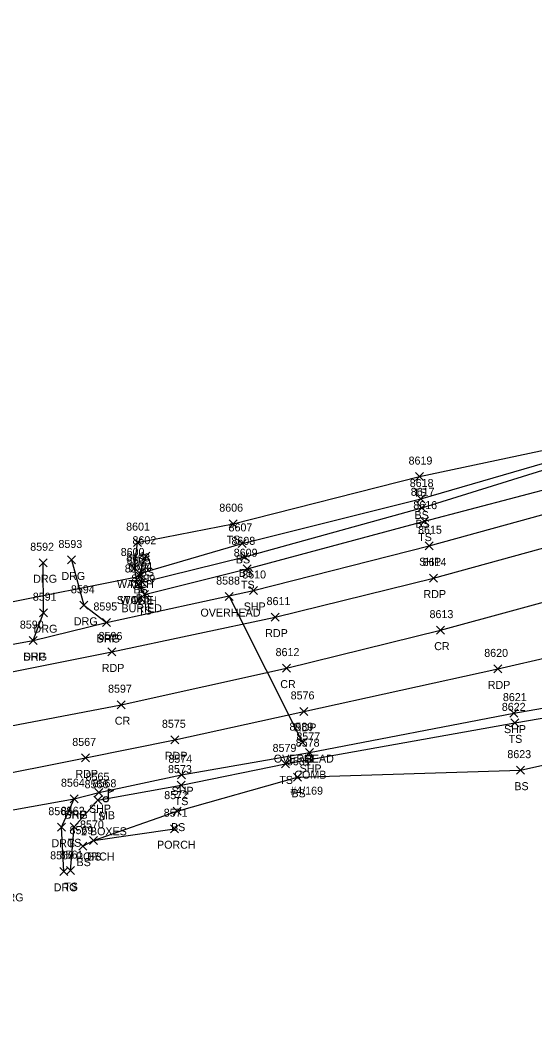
# Model space of a CAD drawing. Extents: x 1611797 to 1633212, y 298978 to 305475.
# Drawn here: x 1627848.8 to 1627977.5, y 304176.5 to 304429.1 of the extents above; entities that cross this region are included whole.
import ezdxf

# ---------------------------------------------------------------- set-up
doc = ezdxf.new("R2010")
doc.units = 0
for name, color, linetype in [('D_A', 7, 'Continuous'), ('D_C', 7, 'Continuous'), ('D_I', 7, 'Continuous'), ('D_TIC', 7, 'Continuous'), ('DCP', 7, 'Continuous'), ('DHW', 7, 'Continuous'), ('L_A', 7, 'Continuous'), ('L_C', 7, 'Continuous'), ('L_I', 7, 'Continuous'), ('L_TIC', 7, 'Continuous'), ('LBF', 7, 'Continuous'), ('LELB', 7, 'Continuous'), ('LMB', 7, 'Continuous'), ('P_A', 7, 'Continuous'), ('P_I', 7, 'Continuous'), ('P_TIC', 7, 'Continuous'), ('PET', 7, 'Continuous'), ('PRC', 7, 'Continuous'), ('PSP', 7, 'Continuous'), ('R_A', 7, 'Continuous'), ('R_I', 7, 'Continuous'), ('R_TIC', 7, 'Continuous'), ('RDG', 7, 'Continuous'), ('U_A', 7, 'Continuous'), ('U_C', 7, 'Continuous'), ('U_I', 7, 'Continuous'), ('U_TIC', 7, 'Continuous'), ('UCO', 7, 'Continuous'), ('UP', 7, 'Continuous')]:
    doc.layers.add(name, color=color, linetype=linetype)

msp = doc.modelspace()

# ---------------------------------------------------------------- linework, layer by layer
at = {"layer": 'D_TIC'}
for points in [[(1627876.42, 304291.14), (1627878.42, 304293.14)], [(1627878.42, 304291.14), (1627876.42, 304293.14)], [(1627877.83, 304289.08), (1627879.83, 304291.08)], [(1627879.83, 304289.08), (1627877.83, 304291.08)], [(1627877.22, 304287.02), (1627879.22, 304289.02)], [(1627879.22, 304287.02), (1627877.22, 304289.02)]]:
    msp.add_lwpolyline(points, dxfattribs=at)
at = {"layer": 'DCP'}
msp.add_lwpolyline([(1627841.94, 304282.78), (1627878.83, 304290.08)], dxfattribs=at)
at = {"layer": 'DHW'}
msp.add_lwpolyline([(1627878.22, 304288.02), (1627877.42, 304292.14)], dxfattribs=at)
at = {"layer": 'L_TIC'}
for points in [[(1627947.68, 304313.99), (1627949.68, 304315.99)], [(1627949.68, 304313.99), (1627947.68, 304315.99)], [(1627947.96, 304308.39), (1627949.96, 304310.39)], [(1627949.96, 304308.39), (1627947.96, 304310.39)], [(1627948.21, 304306.19), (1627950.21, 304308.19)], [(1627950.21, 304306.19), (1627948.21, 304308.19)], [(1627948.91, 304302.86), (1627950.91, 304304.86)], [(1627950.91, 304302.86), (1627948.91, 304304.86)], [(1627901.04, 304302.22), (1627903.04, 304304.22)], [(1627903.04, 304302.22), (1627901.04, 304304.22)], [(1627877.12, 304297.49), (1627879.12, 304299.49)], [(1627879.12, 304297.49), (1627877.12, 304299.49)], [(1627903.3, 304297.29), (1627905.3, 304299.29)], [(1627905.3, 304297.29), (1627903.3, 304299.29)], [(1627879.26, 304294.08), (1627881.26, 304296.08)], [(1627881.26, 304294.08), (1627879.26, 304296.08)], [(1627904.01, 304293.93), (1627906.01, 304295.93)], [(1627906.01, 304293.93), (1627904.01, 304295.93)], [(1627876.42, 304291.14), (1627878.42, 304293.14)], [(1627878.42, 304291.14), (1627876.42, 304293.14)], [(1627904.6, 304290.96), (1627906.6, 304292.96)], [(1627906.6, 304290.96), (1627904.6, 304292.96)], [(1627877.68, 304289.78), (1627879.68, 304291.78)], [(1627879.68, 304289.78), (1627877.68, 304291.78)], [(1627877.68, 304289.78), (1627879.68, 304291.78)], [(1627879.68, 304289.78), (1627877.68, 304291.78)], [(1627878.29, 304287.56), (1627880.29, 304289.56)], [(1627880.29, 304287.56), (1627878.29, 304289.56)], [(1627877.22, 304287.02), (1627879.22, 304289.02)], [(1627879.22, 304287.02), (1627877.22, 304289.02)], [(1627878.88, 304284.51), (1627880.88, 304286.51)], [(1627880.88, 304284.51), (1627878.88, 304286.51)], [(1627971.54, 304252.43), (1627973.54, 304254.43)], [(1627973.54, 304252.43), (1627971.54, 304254.43)], [(1627914.19, 304242.17), (1627916.19, 304244.17)], [(1627916.19, 304242.17), (1627914.19, 304244.17)], [(1627972.94, 304240.61), (1627974.94, 304242.61)], [(1627974.94, 304240.61), (1627972.94, 304242.61)], [(1627917.19, 304238.83), (1627919.19, 304240.83)], [(1627919.19, 304238.83), (1627917.19, 304240.83)], [(1627888.03, 304236.87), (1627890.03, 304238.87)], [(1627890.03, 304236.87), (1627888.03, 304238.87)], [(1627867.26, 304233.09), (1627869.26, 304235.09)], [(1627869.26, 304233.09), (1627867.26, 304235.09)], [(1627887.08, 304230.37), (1627889.08, 304232.37)], [(1627889.08, 304230.37), (1627887.08, 304232.37)], [(1627861.27, 304226.46), (1627863.27, 304228.46)], [(1627863.27, 304226.46), (1627861.27, 304228.46)], [(1627886.4, 304225.97), (1627888.4, 304227.97)], [(1627888.4, 304225.97), (1627886.4, 304227.97)], [(1627866.12, 304223.03), (1627868.12, 304225.03)], [(1627868.12, 304223.03), (1627866.12, 304225.03)], [(1627866.12, 304223.03), (1627868.12, 304225.03)], [(1627868.12, 304223.03), (1627866.12, 304225.03)], [(1627863.46, 304221.62), (1627865.46, 304223.62)], [(1627865.46, 304221.62), (1627863.46, 304223.62)], [(1627860.41, 304215.51), (1627862.41, 304217.51)], [(1627862.41, 304215.51), (1627860.41, 304217.51)]]:
    msp.add_lwpolyline(points, dxfattribs=at)
at = {"layer": 'LBF'}
msp.add_lwpolyline([(1627867.12, 304224.03), (1627887.4, 304226.97)], dxfattribs=at)
at = {"layer": 'LELB'}
for points in [[(1627877.42, 304292.14), (1627878.12, 304298.49), (1627902.04, 304303.22), (1627948.68, 304314.99), (1627981.71, 304322), (1628004.99, 304332.46), (1628026.5, 304338.9), (1628058.6, 304348.27), (1628099.75, 304364.74), (1628136.93, 304377.05), (1628169.88, 304390.14), (1628191.48, 304400.11), (1628229.57, 304417.26), (1628243.6, 304423.54)], [(1627878.22, 304288.02), (1627879.88, 304285.51), (1627905.6, 304291.96), (1627949.91, 304303.86), (1627984.15, 304312.81), (1628015.57, 304322.05), (1628032.64, 304325.52), (1628058.08, 304336.19), (1628102.92, 304349.5), (1628141.24, 304366.03), (1628174.84, 304377.47), (1628197.86, 304386.1), (1628236.26, 304401.75), (1628250.12, 304408.51), (1628251.26, 304415.69), (1628250.2, 304424.38), (1628243.6, 304423.54)], [(1627880.26, 304295.08), (1627878.68, 304290.78), (1627879.29, 304288.56), (1627905.01, 304294.93), (1627949.21, 304307.19), (1627983.28, 304317.8), (1628000.64, 304322.62), (1628004.09, 304323.49), (1628006.75, 304324.26), (1628026.79, 304331.8), (1628056.4, 304340.14), (1628100.73, 304356.02), (1628139.8, 304369.83), (1628172.83, 304383.09), (1628194.97, 304392.78), (1628233.66, 304408.48), (1628245.16, 304414.19), (1628250.5, 304418.42), (1628248.08, 304418.37)], [(1627878.68, 304290.78), (1627904.3, 304298.29), (1627948.96, 304309.39), (1627982.59, 304319.17), (1628001.32, 304325.53), (1628006.76, 304327.6), (1628026.58, 304334.26), (1628055.44, 304341.97), (1628100.13, 304359.49), (1628138.3, 304373.24), (1628171.82, 304386.28), (1628193.49, 304396.1), (1628232.65, 304411.43), (1628248.08, 304418.37)], [(1627861.41, 304216.51), (1627862.27, 304227.46), (1627868.26, 304234.09), (1627889.03, 304237.87), (1627915.19, 304243.17), (1627972.54, 304253.43), (1627994.96, 304257.24), (1628029.82, 304264.96), (1628070.17, 304272.27), (1628093.21, 304277.24), (1628123.82, 304280.25), (1628189, 304289.96)], [(1627864.46, 304222.62), (1627867.12, 304224.03), (1627888.08, 304231.37), (1627918.19, 304239.83), (1627973.94, 304241.61), (1628022.72, 304252.55)]]:
    msp.add_lwpolyline(points, dxfattribs=at)
at = {"layer": 'LMB'}
for p, q in [((1627870.85, 304236.94), (1627872.15, 304236.56)), ((1627870.86, 304234.35), (1627870.86, 304236.94)), ((1627870.86, 304236.04), (1627872.14, 304236.55)), ((1627870.21, 304234.34), (1627870.21, 304234.34))]:
    msp.add_line(p, q, dxfattribs=at)
msp.add_circle((1627870.21, 304234.34), 0.656, dxfattribs=at)
at = {"layer": 'P_TIC'}
for points in [[(1627950.04, 304296.7), (1627952.04, 304298.7)], [(1627952.04, 304296.7), (1627950.04, 304298.7)], [(1627951.18, 304288.63), (1627953.18, 304290.63)], [(1627953.18, 304288.63), (1627951.18, 304290.63)], [(1627906.16, 304285.52), (1627908.16, 304287.52)], [(1627908.16, 304285.52), (1627906.16, 304287.52)], [(1627869.38, 304277.52), (1627871.38, 304279.52)], [(1627871.38, 304277.52), (1627869.38, 304279.52)], [(1627911.59, 304278.87), (1627913.59, 304280.87)], [(1627913.59, 304278.87), (1627911.59, 304280.87)], [(1627952.91, 304275.61), (1627954.91, 304277.61)], [(1627954.91, 304275.61), (1627952.91, 304277.61)], [(1627851.07, 304272.99), (1627853.07, 304274.99)], [(1627853.07, 304272.99), (1627851.07, 304274.99)], [(1627870.73, 304270.16), (1627872.73, 304272.16)], [(1627872.73, 304270.16), (1627870.73, 304272.16)], [(1627914.41, 304266.12), (1627916.41, 304268.12)], [(1627916.41, 304266.12), (1627914.41, 304268.12)], [(1627967.24, 304265.92), (1627969.24, 304267.92)], [(1627969.24, 304265.92), (1627967.24, 304267.92)], [(1627873.04, 304256.97), (1627875.04, 304258.97)], [(1627875.04, 304256.97), (1627873.04, 304258.97)], [(1627918.75, 304255.3), (1627920.75, 304257.3)], [(1627920.75, 304255.3), (1627918.75, 304257.3)], [(1627971.26, 304254.87), (1627973.26, 304256.87)], [(1627973.26, 304254.87), (1627971.26, 304256.87)], [(1627886.51, 304248.2), (1627888.51, 304250.2)], [(1627888.51, 304248.2), (1627886.51, 304250.2)], [(1627920.13, 304245.03), (1627922.13, 304247.03)], [(1627922.13, 304245.03), (1627920.13, 304247.03)], [(1627864.14, 304243.67), (1627866.14, 304245.67)], [(1627866.14, 304243.67), (1627864.14, 304245.67)], [(1627888.12, 304239.45), (1627890.12, 304241.45)], [(1627890.12, 304239.45), (1627888.12, 304241.45)], [(1627867.47, 304234.99), (1627869.47, 304236.99)], [(1627869.47, 304234.99), (1627867.47, 304236.99)], [(1627861.31, 304233.47), (1627863.31, 304235.47)], [(1627863.31, 304233.47), (1627861.31, 304235.47)]]:
    msp.add_lwpolyline(points, dxfattribs=at)
at = {"layer": 'PET'}
for points in [[(1627804.93, 304257.83), (1627871.73, 304271.16), (1627912.59, 304279.87), (1627952.18, 304289.63), (1627988.87, 304299.65), (1628036.27, 304314.36), (1628064.89, 304323.89), (1628106.09, 304338.02), (1628146.89, 304353.04), (1628178.88, 304365.72), (1628203.24, 304376.2), (1628239.35, 304395.63), (1628307.27, 304422.84), (1628351.46, 304445.9), (1628391.91, 304468.24), (1628442.08, 304497.28), (1628474.72, 304517.21), (1628486.15, 304524.53), (1628539.34, 304558.37), (1628672.08, 304644.96)], [(1627810.3, 304233.75), (1627865.14, 304244.67), (1627887.51, 304249.2), (1627919.75, 304256.3), (1627968.24, 304266.92), (1627982, 304270.08), (1628025.8, 304282.81), (1628091.15, 304305.91), (1628127.23, 304319.42), (1628172.26, 304336.99), (1628186.4, 304342.83), (1628224.85, 304358.53), (1628263.27, 304375.45), (1628301.66, 304393.36), (1628314.71, 304398.73), (1628435.17, 304464.05), (1628474.08, 304488.85), (1628500.64, 304505.36), (1628549.92, 304536.59), (1628643.11, 304597.45)]]:
    msp.add_lwpolyline(points, dxfattribs=at)
at = {"layer": 'PRC'}
msp.add_lwpolyline([(1627805.83, 304244.92), (1627874.04, 304257.97), (1627915.41, 304267.12), (1627953.91, 304276.61), (1627992.17, 304287.01), (1628041.6, 304302.51), (1628071.46, 304312.51), (1628106.81, 304324.94), (1628151.5, 304341.64), (1628182.35, 304353.91), (1628207.78, 304363.99), (1628245.68, 304380.37), (1628274.85, 304393.46), (1628311.84, 304411.21), (1628357.26, 304434.55), (1628397.17, 304456.52), (1628447.84, 304486.53), (1628480.37, 304506.37), (1628493.94, 304514.67), (1628544.35, 304546.87), (1628636.51, 304607.63)], dxfattribs=at)
at = {"layer": 'PSP'}
for points in [[(1627804.39, 304265.42), (1627852.07, 304273.99), (1627870.38, 304278.52), (1627907.16, 304286.52), (1627951.04, 304297.7), (1627985.89, 304307.24), (1628033.67, 304321.93), (1628060.73, 304329.87), (1628103.74, 304345.79), (1628144.19, 304360.06), (1628176.01, 304373.38), (1628199.82, 304383.32), (1628237.63, 304399.76), (1628252.83, 304406.07), (1628285.85, 304422.19), (1628303.97, 304430.64), (1628347.35, 304452.9), (1628388.22, 304474.79), (1628437.92, 304504.47), (1628470.55, 304523.84), (1628481.56, 304530.46), (1628534.86, 304565.19), (1628598, 304608.08), (1628616.57, 304620.02)], [(1627478.46, 304176.47), (1627553.74, 304183.53), (1627587.55, 304188.9), (1627632.22, 304195.98), (1627692.73, 304205.95), (1627733.25, 304212.06), (1627773.66, 304219.04), (1627812.69, 304226.02), (1627836.67, 304229.89), (1627862.31, 304234.47), (1627868.47, 304235.99), (1627889.12, 304240.45), (1627921.13, 304246.03), (1627972.26, 304255.87), (1627993.74, 304259.59), (1628028.77, 304266.82), (1628078.62, 304279.32)]]:
    msp.add_lwpolyline(points, dxfattribs=at)
at = {"layer": 'R_TIC'}
for points in [[(1627860.63, 304293.15), (1627862.63, 304295.15)], [(1627862.63, 304293.15), (1627860.63, 304295.15)], [(1627853.57, 304292.45), (1627855.57, 304294.45)], [(1627855.57, 304292.45), (1627853.57, 304294.45)], [(1627853.66, 304279.96), (1627855.66, 304281.96)], [(1627855.66, 304279.96), (1627853.66, 304281.96)], [(1627863.74, 304281.82), (1627865.74, 304283.82)], [(1627865.74, 304281.82), (1627863.74, 304283.82)], [(1627869.38, 304277.52), (1627871.38, 304279.52)], [(1627871.38, 304277.52), (1627869.38, 304279.52)], [(1627851.07, 304272.99), (1627853.07, 304274.99)], [(1627853.07, 304272.99), (1627851.07, 304274.99)], [(1627861.31, 304233.47), (1627863.31, 304235.47)], [(1627863.31, 304233.47), (1627861.31, 304235.47)], [(1627858.15, 304226.36), (1627860.15, 304228.36)], [(1627860.15, 304226.36), (1627858.15, 304228.36)], [(1627858.69, 304215.32), (1627860.69, 304217.32)], [(1627860.69, 304215.32), (1627858.69, 304217.32)]]:
    msp.add_lwpolyline(points, dxfattribs=at)
at = {"layer": 'RDG'}
for points in [[(1627852.07, 304273.99), (1627854.66, 304280.96), (1627854.57, 304293.45)], [(1627861.63, 304294.15), (1627864.74, 304282.82), (1627870.38, 304278.52)], [(1627859.69, 304216.32), (1627859.15, 304227.36), (1627862.31, 304234.47)]]:
    msp.add_lwpolyline(points, dxfattribs=at)
at = {"layer": 'U_TIC'}
for points in [[(1627900.07, 304283.99), (1627902.07, 304285.99)], [(1627902.07, 304283.99), (1627900.07, 304285.99)], [(1627918.4, 304247.49), (1627920.4, 304249.49)], [(1627920.4, 304247.49), (1627918.4, 304249.49)]]:
    msp.add_lwpolyline(points, dxfattribs=at)
at = {"layer": 'UCO'}
msp.add_lwpolyline([(1627901.07, 304284.99), (1627919.4, 304248.49)], dxfattribs=at)
at = {"layer": 'UP'}
for p, q in [((1627920.14, 304243.65), (1627920.14, 304245.31)), ((1627920.14, 304245.31), (1627921.8, 304245.31)), ((1627921.22, 304246.15), (1627920.97, 304245.31)), ((1627920.97, 304244.48), (1627920.97, 304244.48)), ((1627921.8, 304245.31), (1627921.8, 304243.65)), ((1627921.8, 304243.65), (1627920.14, 304243.65)), ((1627920.72, 304242.81), (1627920.97, 304243.65))]:
    msp.add_line(p, q, dxfattribs=at)
msp.add_circle((1627920.97, 304244.48), 0.833, dxfattribs=at)

# ---------------------------------------------------------------- texts
at = {"layer": 'D_A'}
for s, p in [('WALLH', (1627873.01, 304287.14)), ('P', (1627878.21, 304285.08)), ('WALLH', (1627873.81, 304283.02))]:
    msp.add_text(s, height=2, dxfattribs=at).set_placement(p)
at = {"layer": 'D_C'}
for s, p in [('STONE', (1627872.96, 304283.14)), ('BURIED', (1627874.13, 304281.08))]:
    msp.add_text(s, height=2, dxfattribs=at).set_placement(p)
at = {"layer": 'D_I'}
for s, p in [('8600', (1627873.94, 304295.14)), ('8605', (1627875.45, 304293.08)), ('8598', (1627874.96, 304291.02))]:
    msp.add_text(s, height=2, dxfattribs=at).set_placement(p)
at = {"layer": 'L_A'}
for s, p in [('TS', (1627947.09, 304309.99)), ('BS', (1627947.41, 304304.39)), ('BS', (1627947.65, 304302.19)), ('TS', (1627900.44, 304298.22)), ('TS', (1627948.32, 304298.86)), ('TS', (1627876.53, 304293.49)), ('BS', (1627902.74, 304293.29)), ('BS', (1627878.7, 304290.08)), ('BS', (1627903.45, 304289.93)), ('TS', (1627875.83, 304287.14)), ('BS', (1627877.12, 304285.78)), ('BS', (1627877.12, 304285.78)), ('TS', (1627904.01, 304286.96)), ('TS', (1627876.63, 304283.02)), ('BS', (1627877.73, 304283.56)), ('TS', (1627878.29, 304280.51)), ('TS', (1627970.95, 304248.43)), ('TS', (1627913.6, 304238.17)), ('BS', (1627916.63, 304234.83)), ('BS', (1627972.38, 304236.61)), ('TS', (1627887.44, 304232.87)), ('TS', (1627866.67, 304229.09)), ('MB', (1627868.51, 304229.34)), ('BS', (1627886.52, 304226.37)), ('TS', (1627860.68, 304222.46)), ('PORCH', (1627883.02, 304221.97)), ('PORCH', (1627862.74, 304219.03)), ('BS', (1627862.9, 304217.62)), ('BS', (1627865.56, 304219.03)), ('TS', (1627859.82, 304211.51))]:
    msp.add_text(s, height=2, dxfattribs=at).set_placement(p)
at = {"layer": 'L_C'}
msp.add_text('2 BOXES', height=2, dxfattribs=at).set_placement((1627864.02, 304225.34))
at = {"layer": 'L_I'}
for s, p in [('8619', (1627945.93, 304317.99)), ('8618', (1627946.22, 304312.39)), ('8617', (1627946.47, 304310.19)), ('8606', (1627898.59, 304306.22)), ('8616', (1627947.11, 304306.86)), ('8601', (1627875.3, 304301.49)), ('8607', (1627900.91, 304301.29)), ('8602', (1627876.88, 304298.08)), ('8608', (1627901.62, 304297.93)), ('8600', (1627873.94, 304295.14)), ('8603', (1627875.3, 304293.78)), ('8603', (1627875.3, 304293.78)), ('8609', (1627902.21, 304294.96)), ('8598', (1627874.96, 304291.02)), ('8604', (1627875.9, 304291.56)), ('8599', (1627876.61, 304288.51)), ('8622', (1627969.24, 304256.43)), ('8579', (1627911.92, 304246.17)), ('8623', (1627970.63, 304244.61)), ('8581', (1627915.5, 304242.83)), ('8573', (1627885.77, 304240.87)), ('8566', (1627864.9, 304237.09)), ('8568', (1627866.9, 304237.34)), ('8572', (1627884.82, 304234.37)), ('8562', (1627858.96, 304230.46)), ('8571', (1627884.71, 304229.97)), ('8570', (1627863.77, 304227.03)), ('8570', (1627863.77, 304227.03)), ('8569', (1627861.14, 304225.62)), ('8561', (1627858.67, 304219.51))]:
    msp.add_text(s, height=2, dxfattribs=at).set_placement(p)
at = {"layer": 'P_A'}
for s, p in [('SHP', (1627948.57, 304292.7)), ('RDP', (1627949.66, 304284.63)), ('SHP', (1627904.7, 304281.52)), ('RDP', (1627910.08, 304274.87)), ('SHP', (1627867.91, 304273.52)), ('CR', (1627952.34, 304271.61)), ('SHP', (1627849.61, 304268.99)), ('RDP', (1627869.21, 304266.16)), ('CR', (1627913.84, 304262.12)), ('RDP', (1627965.73, 304261.92)), ('CR', (1627872.47, 304252.97)), ('RDP', (1627917.24, 304251.3)), ('SHP', (1627969.8, 304250.87)), ('RDP', (1627884.99, 304244.2)), ('RDP', (1627862.63, 304239.67)), ('SHP', (1627918.67, 304241.03)), ('SHP', (1627886.66, 304235.45)), ('SHP', (1627859.84, 304229.47)), ('SHP', (1627866, 304230.99))]:
    msp.add_text(s, height=2, dxfattribs=at).set_placement(p)
at = {"layer": 'P_I'}
for s, p in [('8615', (1627948.3, 304300.7)), ('8614', (1627949.44, 304292.63)), ('8610', (1627904.33, 304289.52)), ('8611', (1627910.42, 304282.87)), ('8595', (1627867.12, 304281.52)), ('8613', (1627951.17, 304279.61)), ('8590', (1627848.72, 304276.99)), ('8596', (1627868.41, 304274.16)), ('8612', (1627912.67, 304270.12)), ('8620', (1627964.85, 304269.92)), ('8597', (1627870.78, 304260.97)), ('8576', (1627916.44, 304259.3)), ('8621', (1627969.52, 304258.87)), ('8575', (1627884.25, 304252.2)), ('8567', (1627861.83, 304247.67)), ('8577', (1627917.87, 304249.03)), ('8574', (1627885.86, 304243.45)), ('8564', (1627859, 304237.47)), ('8565', (1627865.16, 304238.99))]:
    msp.add_text(s, height=2, dxfattribs=at).set_placement(p)
at = {"layer": 'R_A'}
for p in [(1627852.06, 304288.45), (1627859.12, 304289.15), (1627862.23, 304277.82), (1627852.15, 304275.96), (1627867.86, 304273.52), (1627849.56, 304268.99), (1627859.8, 304229.47), (1627856.63, 304222.36), (1627857.18, 304211.32), (1627843.7, 304208.81)]:
    msp.add_text('DRG', height=2, dxfattribs=at).set_placement(p)
at = {"layer": 'R_I'}
for s, p in [('8592', (1627851.31, 304296.45)), ('8593', (1627858.37, 304297.15)), ('8594', (1627861.48, 304285.82)), ('8591', (1627851.96, 304283.96)), ('8595', (1627867.12, 304281.52)), ('8590', (1627848.72, 304276.99)), ('8564', (1627859, 304237.47)), ('8563', (1627855.84, 304230.36)), ('8560', (1627856.3, 304219.32))]:
    msp.add_text(s, height=2, dxfattribs=at).set_placement(p)
at = {"layer": 'U_A'}
for s, p in [('OVERHEAD', (1627893.88, 304279.99)), ('OVERHEAD', (1627912.22, 304243.49)), ('COMB', (1627917.36, 304239.48))]:
    msp.add_text(s, height=2, dxfattribs=at).set_placement(p)
at = {"layer": 'U_C'}
msp.add_text('#4/169', height=2, dxfattribs=at).set_placement((1627916.35, 304235.48))
at = {"layer": 'U_I'}
for s, p in [('8588', (1627897.81, 304287.99)), ('8589', (1627916.14, 304251.49)), ('8578', (1627917.71, 304247.48))]:
    msp.add_text(s, height=2, dxfattribs=at).set_placement(p)

doc.saveas('drawing.dxf')
